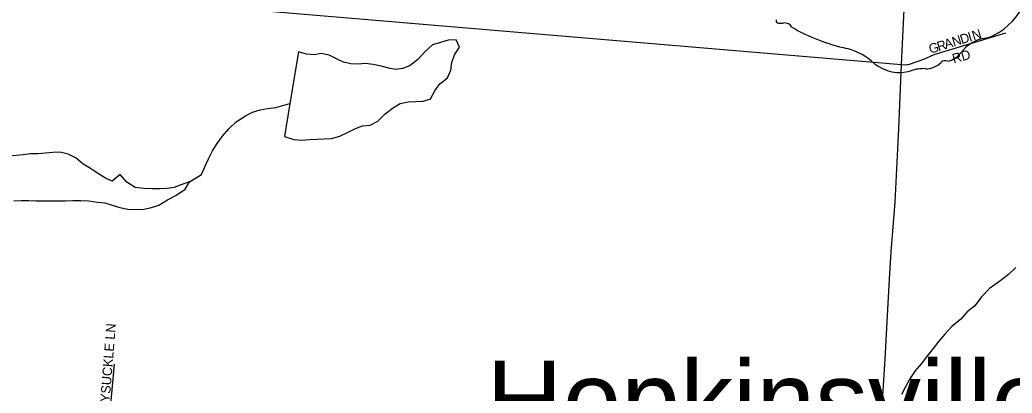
# Model space of a CAD drawing. Extents: x 1310247 to 1664935, y 284496 to 704931.
# Drawn here: x 1477757 to 1482993, y 493060 to 495030 of the extents above; entities that cross this region are included whole.
import ezdxf

# ---------------------------------------------------------------- set-up
doc = ezdxf.new("R2010")
doc.units = 0
for name, color, linetype in [('GM_P_State_Location', 7, 'Continuous'), ('GM_X_Airport_Class_2', 7, 'Continuous'), ('GM_X_County_Road_Text', 7, 'Continuous'), ('GM_X_Interstate_Route', 7, 'Continuous'), ('GM_X_Interstate_Shield', 7, 'Continuous'), ('GM_X_Minor_River', 7, 'Continuous'), ('GM_X_Minor_River_Text', 7, 'Continuous'), ('GM_X_State_Location', 7, 'Continuous')]:
    doc.layers.add(name, color=color, linetype=linetype)

msp = doc.modelspace()

# ---------------------------------------------------------------- linework, layer by layer
at = {"layer": 'GM_X_Airport_Class_2'}
for centre, radius, start, end in [((1482726.6, 495277), 369.3, 292.3089, 8.9858), ((1481763.7, 495028), 16.3, 171.9584, 258.3066), ((1481766.2, 495136.1), 124.2, 267.339, 280.6039), ((1481791.6, 494969.4), 44.8, 29.7484, 93.2717), ((1482356.9, 495918.7), 1066.1, 240.4129, 257.1985), ((1482882.3, 494733.7), 202.2, 94.4031, 142.5768), ((1482039, 494555.7), 333.6, 47.1842, 75.836), ((1482626.1, 494928), 119.3, 282.8732, 323.2771), ((1482399.8, 494964.2), 211.7, 230.7004, 286.2918), ((1482537.6, 494885), 112.8, 268.777, 315.5493), ((1482639.6, 494782.7), 31.8, 65.7517, 132.6484), ((1482522.1, 494598.8), 173.9, 85.6951, 111.2099)]:
    msp.add_arc(centre, radius, start, end, dxfattribs=at)
at = {"layer": 'GM_X_County_Road_Text'}
msp.add_lwpolyline([(1475749.9, 497077.6), (1475765, 497041), (1475793.6, 497005.4), (1475841.7, 497009), (1475924.6, 497026.8), (1475986.1, 497032.2), (1476035.1, 497006.3), (1476055.5, 496975.4), (1476121.1, 496803.3), (1476305.5, 496351.6), (1476397.8, 496201), (1476466.8, 496082.9), (1476528.6, 495995.2), (1476753.4, 495851.1), (1476822.9, 495751.1), (1477210.7, 495422.7), (1477425.6, 495225.3), (1478173.4, 495153.2), (1482408.7, 494794.1)], dxfattribs=at)
at = {"layer": 'GM_X_Interstate_Shield'}
for points in [[(1482345.8, 493661.1), (1482353.9, 493805.9), (1482375.5, 494067.7), (1482394.9, 494455.8), (1482408.7, 494794.1), (1482422.2, 495050.1), (1482432, 495248.2), (1482395.9, 496235.9), (1482399.7, 496360.7)], [(1482307.7, 492991.5), (1482323.3, 493239.7), (1482337, 493501.8), (1482345.8, 493661.1)]]:
    msp.add_lwpolyline(points, dxfattribs=at)
at = {"layer": 'GM_X_Minor_River'}
for points in [[(1479154, 494415.4), (1479203.9, 494398.5), (1479246, 494395.9), (1479284.2, 494399.3), (1479324.3, 494400.6), (1479362.4, 494402), (1479402.6, 494403.4), (1479444.9, 494416.8), (1479485.4, 494436.2), (1479527.9, 494457.5), (1479566.2, 494471), (1479606.4, 494474.3), (1479646.9, 494495.8), (1479683.6, 494533.3), (1479724.3, 494564.7), (1479764.8, 494588.1), (1479807.1, 494597.5), (1479845.2, 494598.8), (1479885.4, 494600.2), (1479923.7, 494613.6), (1479946.5, 494655.4), (1479973.2, 494693), (1480013.9, 494724.5), (1480030.6, 494764.3), (1480037.3, 494804.3), (1480050, 494846.2), (1480076.8, 494885.9), (1480059.3, 494924.2), (1480017.2, 494922.9), (1479976.9, 494911.5), (1479934.5, 494898.2), (1479893.8, 494860.7), (1479857, 494821.2), (1479816.3, 494789.8), (1479778, 494774.3), (1479739.8, 494768.9), (1479711.6, 494773.8)], [(1479711.6, 494773.8), (1479663.8, 494786.2), (1479621.8, 494794.9), (1479581.8, 494799.5), (1479541.6, 494796.1), (1479503.5, 494798.8), (1479465.6, 494807.4), (1479427.7, 494824), (1479390, 494844.7), (1479348, 494853.4), (1479309.7, 494846), (1479269.6, 494848.6), (1479227.7, 494861.3), (1479182.6, 494588.4)], [(1479182.6, 494588.4), (1479154, 494415.4)], [(1478209.8, 494194.8), (1478167.7, 494220.6), (1478130, 494245.2), (1478092.3, 494267.9), (1478054.7, 494300.6), (1478012.9, 494321.3), (1477971, 494332), (1477930.8, 494330.6), (1477892.7, 494327.2), (1477854.5, 494323.8), (1477814.4, 494322.5), (1477774.1, 494317.1), (1477701.8, 494310.2)], [(1478652.5, 494174.8), (1478612.1, 494161.4), (1478571.7, 494146), (1478533.5, 494140.6), (1478495.4, 494139.2), (1478453.2, 494137.8), (1478411.1, 494140.5), (1478365.1, 494145.2), (1478321.4, 494174), (1478286, 494214.7), (1478245.3, 494179.2), (1478209.8, 494194.8)], [(1477725.9, 494075.2), (1477764.1, 494076.6), (1477802.2, 494076), (1477842.3, 494075.4), (1477880.4, 494074.8), (1477918.5, 494074.2), (1477956.7, 494075.6), (1477998.8, 494074.9), (1478036.9, 494076.3), (1478079.1, 494077.6), (1478121.2, 494075), (1478167.2, 494068.2), (1478205.2, 494063.6), (1478245.2, 494052.9), (1478285.1, 494040.3), (1478327.1, 494031.6), (1478369.1, 494028.9), (1478411.3, 494030.2), (1478451.6, 494039.6), (1478489.9, 494053), (1478536.5, 494080.4), (1478581, 494103.7), (1478629.8, 494137), (1478652.5, 494174.8)]]:
    msp.add_lwpolyline(points, dxfattribs=at)
at = {"layer": 'GM_X_Minor_River_Text'}
for points in [[(1478652.5, 494174.8), (1478715.3, 494213.9), (1478734, 494253.7), (1478752.8, 494297.5), (1478773.6, 494339.2), (1478798.3, 494376.9), (1478827.1, 494416.6), (1478859.8, 494454.2), (1478898.5, 494491.6), (1478947.2, 494522.9), (1478985.6, 494542.4), (1479026, 494555.8), (1479064.2, 494563.2), (1479108.5, 494568.5), (1479182.6, 494588.4)], [(1483012.3, 493722.4), (1482973.6, 493686.9), (1482920.8, 493645.6), (1482874.1, 493612.3), (1482831.2, 493568.9), (1482796.3, 493521.3), (1482755.7, 493489.9), (1482722.9, 493450.3), (1482674.1, 493411), (1482637.3, 493371.5), (1482606.6, 493333.9), (1482575.9, 493296.2), (1482547.1, 493258.6), (1482512.3, 493215.1), (1482479.5, 493175.5), (1482450.7, 493131.8), (1482427.9, 493090.1), (1482409.3, 493052.3)]]:
    msp.add_lwpolyline(points, dxfattribs=at)
at = {"layer": 'GM_X_State_Location'}
for points in [[(1482408.7, 494794.1), (1482429.8, 494793.5), (1482451.8, 494795.6), (1482526.9, 494823.6), (1482581.9, 494846.6), (1482959.4, 494961.8)], [(1478157.8, 492238), (1478200.6, 492393.4), (1478205.6, 492423), (1478207.7, 492430.6), (1478209.2, 492440.6), (1478211.3, 492454.5), (1478212.1, 492468.3), (1478211.6, 492477.1), (1478210.8, 492488.3), (1478211.5, 492652.8), (1478234.7, 492961.2), (1478256.3, 493212.3)]]:
    msp.add_lwpolyline(points, dxfattribs=at)

# ---------------------------------------------------------------- texts
at = {"layer": 'GM_P_State_Location'}
for s, rotation, p in [('N', 17.2393, (1482684.8, 494888.6)), ('D', 17.2449, (1482726.8, 494901.7)), ('I', 17.2602, (1482768.9, 494914.7)), ('N', 17.2393, (1482789.9, 494921.2)), ('G', 16.0565, (1482561.6, 494851.4)), ('R', 17.1234, (1482604.8, 494863.9)), ('A', 17.2593, (1482642.8, 494875.6)), ('RD', 15.5291, (1482684.9, 494800.1)), ('HONEYSUCKLE LN', 85.4243, (1478215.6, 492818.5))]:
    msp.add_text(s, height=50, rotation=rotation, dxfattribs=at).set_placement(p)
at = {"layer": 'GM_X_Interstate_Route'}
msp.add_text('Hopkinsville', height=417, rotation=0, dxfattribs=at).set_placement((1480218.2, 492813.6))

doc.saveas('drawing.dxf')
